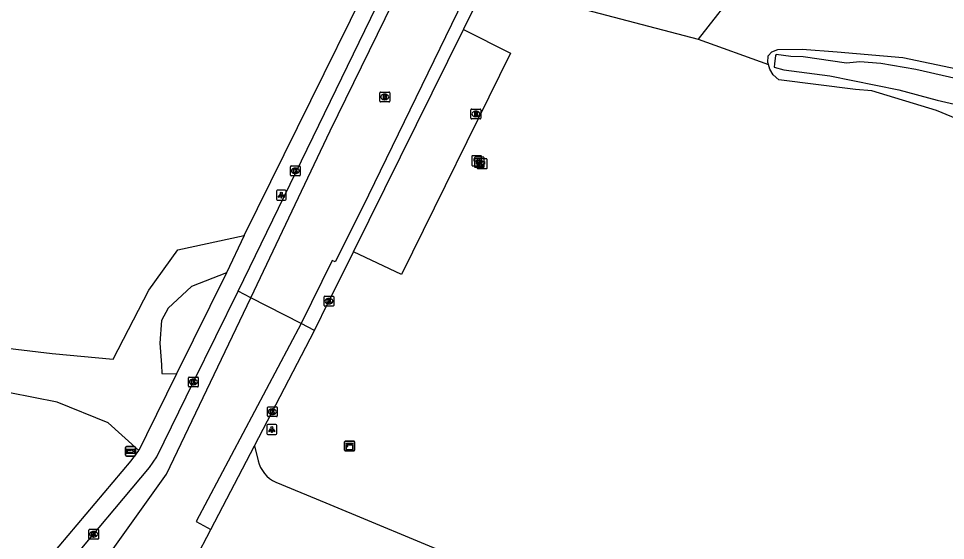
# Model space of a CAD drawing. Extents: x 156414 to 157775, y 382335 to 383765.
# Drawn here: x 157570 to 157664, y 382540.3 to 382593.2 of the extents above; entities that cross this region are included whole.
import ezdxf

# ---------------------------------------------------------------- set-up
doc = ezdxf.new("R2010")
doc.units = 0
for name, color, linetype in [('IMGEO_Brandkraan', 7, 'Continuous'), ('IMGEO_Fietspad_open', 7, 'Continuous'), ('IMGEO_Groenvoorziening', 7, 'Continuous'), ('IMGEO_Hectometerpaal', 7, 'Continuous'), ('IMGEO_Kast', 7, 'Continuous'), ('IMGEO_Kolk', 7, 'Continuous'), ('IMGEO_Lichtpunt', 7, 'Continuous'), ('IMGEO_Parkeervlak_open', 7, 'Continuous'), ('IMGEO_Rijbaan_lokaal_gesloten', 7, 'Continuous'), ('IMGEO_Rijbaan_lokaal_onverhard', 7, 'Continuous'), ('IMGEO_Rijbaan_lokaal_open', 7, 'Continuous'), ('IMGEO_Rioolput', 7, 'Continuous'), ('IMGEO_Voetpad_open', 7, 'Continuous'), ('IMGEO_Waterloop', 7, 'Continuous'), ('IMGEO_Wegwijzer', 7, 'Continuous')]:
    doc.layers.add(name, color=color, linetype=linetype)

msp = doc.modelspace()

# ---------------------------------------------------------------- linework, layer by layer
at = {"layer": 'IMGEO_Brandkraan'}
for p, q in [((157615.854, 382583.114), (157615.854, 382583.966)), ((157615.929, 382584.04), (157616.781, 382584.04)), ((157616.342, 382583.82), (157616.367, 382583.82)), ((157616.855, 382583.966), (157616.855, 382583.114)), ((157616.781, 382583.04), (157615.929, 382583.04)), ((157616.365, 382583.26), (157616.34, 382583.26))]:
    msp.add_line(p, q, dxfattribs=at)
for points in [[(157615.854, 382583.114), (157615.854, 382583.966)], [(157615.929, 382584.04), (157616.781, 382584.04)], [(157616.202, 382583.74), (157616.202, 382583.34), (157616.415, 382583.34)], [(157616.433, 382583.74), (157616.202, 382583.74)], [(157616.381, 382583.659), (157616.327, 382583.659), (157616.327, 382583.583)], [(157616.327, 382583.583), (157616.38, 382583.583)], [(157616.389, 382583.507), (157616.327, 382583.507), (157616.327, 382583.426)], [(157616.327, 382583.426), (157616.389, 382583.426)], [(157616.855, 382583.966), (157616.855, 382583.114)], [(157616.781, 382583.04), (157615.929, 382583.04)]]:
    msp.add_lwpolyline(points, dxfattribs=at)
for centre, radius, start, end in [((157615.931, 382583.964), 0.0765, 91.55205, 178.44795), ((157615.931, 382583.964), 0.0765, 91.55205, 178.44795), ((157616.382, 382583.621), 0.0379, 267.82845, 90.93552), ((157616.39, 382583.466), 0.0404, 269.87594, 90.50774), ((157616.437, 382583.595), 0.145, 59.4692, 91.53667), ((157616.462, 382583.642), 0.0922, 285.51372, 58.15012), ((157616.467, 382583.45), 0.105, 301.31148, 78.98903), ((157616.779, 382583.964), 0.0765, 1.55205, 88.44795), ((157616.779, 382583.964), 0.0765, 1.55205, 88.44795), ((157615.931, 382583.116), 0.0765, 181.55205, 268.44795), ((157615.931, 382583.116), 0.0765, 181.55205, 268.44795), ((157616.421, 382583.591), 0.251, 268.66757, 293.53466), ((157616.779, 382583.116), 0.0765, 271.55205, 358.44795), ((157616.779, 382583.116), 0.0765, 271.55205, 358.44795)]:
    msp.add_arc(centre, radius, start, end, dxfattribs=at)
for centre, major_axis, ratio, start_param, end_param in [((157616.341, 382583.54), (-0.387, 0.002), 0.722429, 4.712389, 7.853982), ((157616.366, 382583.54), (-0.39, 0.002), 0.717154, 1.570796, 4.712389)]:
    msp.add_ellipse(centre, major_axis=major_axis, ratio=ratio, start_param=start_param, end_param=end_param, dxfattribs=at)
at = {"layer": 'IMGEO_Fietspad_open'}
for points in [[(157592.231, 382565.566), (157612.686, 382607.69), (157613.775, 382609.934), (157614.36, 382611.13), (157616.18, 382614.932), (157619.001, 382620.92), (157623.243, 382630.16)], [(157615.099, 382592.107), (157615.126, 382592.161), (157618.367, 382598.718)], [(157603.956, 382569.566), (157615.099, 382592.107)], [(157599.999, 382561.582), (157601.45, 382564.566), (157603.098, 382567.83), (157603.956, 382569.566)]]:
    msp.add_lwpolyline(points, dxfattribs=at)
at = {"layer": 'IMGEO_Groenvoorziening'}
for points in [[(157693.795, 382591.111), (157692.526, 382592.442), (157691.067, 382593.544), (157689.96, 382593.842), (157678.56, 382593.761), (157665.305, 382594.099), (157662.162, 382596.095), (157659.582, 382598.587), (157659.297, 382599.628), (157659.866, 382600.788), (157661.603, 382601.223), (157663.91, 382601.959), (157664.507, 382603.355), (157663.853, 382604.768), (157661.053, 382606.156), (157657.36, 382607.423), (157655.315, 382607.715), (157651.481, 382607.55), (157646.633, 382601.916), (157643.194, 382596.64), (157638.907, 382591.115)], [(157623.156, 382595.294), (157638.907, 382591.115)], [(157638.907, 382591.115), (157646.047, 382588.546)], [(157646.047, 382588.546), (157645.992, 382588.766), (157646.006, 382589.442), (157646.385, 382589.848), (157646.999, 382590.062), (157649.467, 382590.12), (157653.004, 382589.844), (157659.656, 382589.278), (157670.631, 382586.961), (157675.905, 382586.512), (157685.764, 382585.374), (157690.224, 382585.083), (157694.25, 382584.242), (157694.746, 382584.387)], [(157692.216, 382577.193), (157691.616, 382577.827), (157682.647, 382579.49), (157677.828, 382579.504), (157674.726, 382579.87), (157671.024, 382580.718), (157666.205, 382582.614), (157663.082, 382583.89), (157656.522, 382585.891), (157654.858, 382586.021), (157647.088, 382587.015), (157646.523, 382587.504), (157646.165, 382588.07), (157646.047, 382588.546)]]:
    msp.add_lwpolyline(points, dxfattribs=at)
at = {"layer": 'IMGEO_Hectometerpaal'}
for p, q in [((157615.938, 382579.211), (157615.938, 382578.37)), ((157615.938, 382579.211), (157615.938, 382578.37)), ((157616.854, 382579.295), (157616.013, 382579.295)), ((157616.854, 382579.295), (157616.013, 382579.295)), ((157616.201, 382579.067), (157616.201, 382578.226)), ((157616.201, 382579.067), (157616.201, 382578.226)), ((157617.117, 382579.151), (157616.276, 382579.151)), ((157617.117, 382579.151), (157616.276, 382579.151)), ((157616.492, 382578.918), (157616.492, 382578.077)), ((157616.492, 382578.918), (157616.492, 382578.077)), ((157617.408, 382579.002), (157616.567, 382579.002)), ((157617.408, 382579.002), (157616.567, 382579.002)), ((157616.938, 382578.379), (157616.938, 382579.22)), ((157616.938, 382578.379), (157616.938, 382579.22)), ((157617.201, 382578.235), (157617.201, 382579.076)), ((157617.201, 382578.235), (157617.201, 382579.076)), ((157617.492, 382578.086), (157617.492, 382578.927)), ((157617.492, 382578.086), (157617.492, 382578.927)), ((157616.022, 382578.295), (157616.863, 382578.295)), ((157616.022, 382578.295), (157616.863, 382578.295)), ((157616.285, 382578.151), (157617.126, 382578.151)), ((157616.285, 382578.151), (157617.126, 382578.151)), ((157616.576, 382578.002), (157617.417, 382578.002)), ((157616.576, 382578.002), (157617.417, 382578.002))]:
    msp.add_line(p, q, dxfattribs=at)
for points in [[(157616.463, 382578.439), (157616.403, 382578.439), (157616.403, 382578.744), (157616.183, 382578.744), (157616.183, 382579.013), (157616.683, 382579.013), (157616.683, 382578.744), (157616.463, 382578.744), (157616.463, 382578.439)], [(157616.726, 382578.295), (157616.666, 382578.295), (157616.666, 382578.6), (157616.446, 382578.6), (157616.446, 382578.869), (157616.946, 382578.869), (157616.946, 382578.6), (157616.726, 382578.6), (157616.726, 382578.295)], [(157617.017, 382578.146), (157616.957, 382578.146), (157616.957, 382578.451), (157616.737, 382578.451), (157616.737, 382578.72), (157617.237, 382578.72), (157617.237, 382578.451), (157617.017, 382578.451), (157617.017, 382578.146)]]:
    msp.add_lwpolyline(points, dxfattribs=at)
for centre, start, end in [((157616.016, 382579.217), 92.4484, 184.28452), ((157616.016, 382579.217), 92.4484, 184.28452), ((157616.279, 382579.073), 92.4484, 184.28452), ((157616.279, 382579.073), 92.4484, 184.28452), ((157616.57, 382578.924), 92.4484, 184.28452), ((157616.57, 382578.924), 92.4484, 184.28452), ((157616.86, 382579.217), 2.4484, 94.28452), ((157616.86, 382579.217), 2.4484, 94.28452), ((157617.123, 382579.073), 2.4484, 94.28452), ((157617.123, 382579.073), 2.4484, 94.28452), ((157617.414, 382578.924), 2.4484, 94.28452), ((157617.414, 382578.924), 2.4484, 94.28452), ((157616.016, 382578.373), 182.4484, 274.28452), ((157616.016, 382578.373), 182.4484, 274.28452), ((157616.279, 382578.229), 182.4484, 274.28452), ((157616.279, 382578.229), 182.4484, 274.28452), ((157616.57, 382578.08), 182.4484, 274.28452), ((157616.57, 382578.08), 182.4484, 274.28452), ((157616.86, 382578.373), 272.4484, 4.28452), ((157616.86, 382578.373), 272.4484, 4.28452), ((157617.123, 382578.229), 272.4484, 4.28452), ((157617.123, 382578.229), 272.4484, 4.28452), ((157617.414, 382578.08), 272.4484, 4.28452), ((157617.414, 382578.08), 272.4484, 4.28452)]:
    msp.add_arc(centre, 0.0779, start, end, dxfattribs=at)
at = {"layer": 'IMGEO_Kast'}
for p, q in [((157603.041, 382549.448), (157603.041, 382550.289)), ((157603.041, 382550.289), (157603.041, 382549.448)), ((157603.116, 382550.373), (157603.957, 382550.373)), ((157603.957, 382550.373), (157603.116, 382550.373)), ((157604.041, 382550.298), (157604.041, 382549.457)), ((157604.041, 382549.457), (157604.041, 382550.298)), ((157603.966, 382549.373), (157603.125, 382549.373)), ((157603.125, 382549.373), (157603.966, 382549.373))]:
    msp.add_line(p, q, dxfattribs=at)
for points in [[(157603.236, 382550.163), (157603.836, 382550.163), (157603.836, 382550.078), (157603.236, 382550.078), (157603.236, 382550.163)], [(157603.236, 382549.988), (157603.836, 382549.988), (157603.836, 382549.499), (157603.236, 382549.499), (157603.236, 382549.988)]]:
    msp.add_lwpolyline(points, dxfattribs=at)
msp.add_circle((157603.32, 382549.837), 0.0377, dxfattribs=at)
for centre, start, end in [((157603.119, 382550.295), 92.4484, 184.28452), ((157603.119, 382550.295), 92.4484, 184.28452), ((157603.963, 382550.295), 2.4484, 94.28452), ((157603.963, 382550.295), 2.4484, 94.28452), ((157603.119, 382549.451), 182.4484, 274.28452), ((157603.119, 382549.451), 182.4484, 274.28452), ((157603.963, 382549.451), 272.4484, 4.28452), ((157603.963, 382549.451), 272.4484, 4.28452)]:
    msp.add_arc(centre, 0.0779, start, end, dxfattribs=at)
at = {"layer": 'IMGEO_Kolk'}
for p, q in [((157597.535, 382577.343), (157597.535, 382578.195)), ((157597.61, 382578.269), (157598.462, 382578.269)), ((157598.023, 382578.049), (157598.048, 382578.049)), ((157598.536, 382578.195), (157598.536, 382577.343)), ((157598.462, 382577.269), (157597.61, 382577.269)), ((157598.046, 382577.489), (157598.021, 382577.489)), ((157600.949, 382564.14), (157600.949, 382564.992)), ((157601.024, 382565.066), (157601.876, 382565.066)), ((157601.437, 382564.846), (157601.462, 382564.846)), ((157601.95, 382564.992), (157601.95, 382564.14)), ((157601.876, 382564.066), (157601.024, 382564.066)), ((157601.46, 382564.286), (157601.435, 382564.286)), ((157587.197, 382555.946), (157587.197, 382556.798)), ((157587.272, 382556.872), (157588.124, 382556.872)), ((157587.685, 382556.652), (157587.71, 382556.652)), ((157588.198, 382556.798), (157588.198, 382555.946)), ((157588.124, 382555.872), (157587.272, 382555.872)), ((157587.708, 382556.092), (157587.683, 382556.092)), ((157595.21, 382552.929), (157595.21, 382553.781)), ((157595.285, 382553.855), (157596.137, 382553.855)), ((157595.698, 382553.635), (157595.723, 382553.635)), ((157596.211, 382553.781), (157596.211, 382552.929)), ((157596.137, 382552.855), (157595.285, 382552.855)), ((157595.721, 382553.075), (157595.696, 382553.075)), ((157577.086, 382540.505), (157577.086, 382541.357)), ((157577.161, 382541.431), (157578.013, 382541.431)), ((157577.574, 382541.211), (157577.599, 382541.211)), ((157578.087, 382541.357), (157578.087, 382540.505)), ((157578.013, 382540.431), (157577.161, 382540.431)), ((157577.597, 382540.651), (157577.572, 382540.651))]:
    msp.add_line(p, q, dxfattribs=at)
for points in [[(157597.535, 382577.343), (157597.535, 382578.195)], [(157597.61, 382578.269), (157598.462, 382578.269)], [(157597.856, 382577.969), (157597.979, 382577.969), (157597.979, 382577.818), (157598.109, 382577.969), (157598.273, 382577.969), (157598.127, 382577.818), (157598.28, 382577.569), (157598.128, 382577.569), (157598.043, 382577.733), (157597.979, 382577.666), (157597.979, 382577.569), (157597.856, 382577.569), (157597.856, 382577.969)], [(157598.536, 382578.195), (157598.536, 382577.343)], [(157598.462, 382577.269), (157597.61, 382577.269)], [(157600.949, 382564.14), (157600.949, 382564.992)], [(157601.024, 382565.066), (157601.876, 382565.066)], [(157601.27, 382564.766), (157601.393, 382564.766), (157601.393, 382564.615), (157601.523, 382564.766), (157601.687, 382564.766), (157601.541, 382564.615), (157601.694, 382564.366), (157601.542, 382564.366), (157601.457, 382564.53), (157601.393, 382564.463), (157601.393, 382564.366), (157601.27, 382564.366), (157601.27, 382564.766)], [(157601.95, 382564.992), (157601.95, 382564.14)], [(157601.876, 382564.066), (157601.024, 382564.066)], [(157587.197, 382555.946), (157587.197, 382556.798)], [(157587.272, 382556.872), (157588.124, 382556.872)], [(157587.518, 382556.572), (157587.641, 382556.572), (157587.641, 382556.421), (157587.771, 382556.572), (157587.935, 382556.572), (157587.789, 382556.421), (157587.942, 382556.172), (157587.79, 382556.172), (157587.705, 382556.336), (157587.641, 382556.269), (157587.641, 382556.172), (157587.518, 382556.172), (157587.518, 382556.572)], [(157588.198, 382556.798), (157588.198, 382555.946)], [(157588.124, 382555.872), (157587.272, 382555.872)], [(157595.21, 382552.929), (157595.21, 382553.781)], [(157595.285, 382553.855), (157596.137, 382553.855)], [(157595.531, 382553.555), (157595.654, 382553.555), (157595.654, 382553.404), (157595.784, 382553.555), (157595.948, 382553.555), (157595.802, 382553.404), (157595.955, 382553.155), (157595.803, 382553.155), (157595.718, 382553.319), (157595.654, 382553.252), (157595.654, 382553.155), (157595.531, 382553.155), (157595.531, 382553.555)], [(157596.211, 382553.781), (157596.211, 382552.929)], [(157596.137, 382552.855), (157595.285, 382552.855)], [(157577.086, 382540.505), (157577.086, 382541.357)], [(157577.161, 382541.431), (157578.013, 382541.431)], [(157577.407, 382541.131), (157577.53, 382541.131), (157577.53, 382540.98), (157577.66, 382541.131), (157577.824, 382541.131), (157577.678, 382540.98), (157577.831, 382540.731), (157577.679, 382540.731), (157577.594, 382540.895), (157577.53, 382540.828), (157577.53, 382540.731), (157577.407, 382540.731), (157577.407, 382541.131)], [(157578.087, 382541.357), (157578.087, 382540.505)], [(157578.013, 382540.431), (157577.161, 382540.431)]]:
    msp.add_lwpolyline(points, dxfattribs=at)
for centre, start, end in [((157597.612, 382578.193), 91.55205, 178.44795), ((157597.612, 382578.193), 91.55205, 178.44795), ((157598.46, 382578.193), 1.55205, 88.44795), ((157598.46, 382578.193), 1.55205, 88.44795), ((157597.612, 382577.345), 181.55205, 268.44795), ((157597.612, 382577.345), 181.55205, 268.44795), ((157598.46, 382577.345), 271.55205, 358.44795), ((157598.46, 382577.345), 271.55205, 358.44795), ((157601.026, 382564.99), 91.55205, 178.44795), ((157601.026, 382564.99), 91.55205, 178.44795), ((157601.874, 382564.99), 1.55205, 88.44795), ((157601.874, 382564.99), 1.55205, 88.44795), ((157601.026, 382564.142), 181.55205, 268.44795), ((157601.026, 382564.142), 181.55205, 268.44795), ((157601.874, 382564.142), 271.55205, 358.44795), ((157601.874, 382564.142), 271.55205, 358.44795), ((157587.274, 382556.796), 91.55205, 178.44795), ((157587.274, 382556.796), 91.55205, 178.44795), ((157588.122, 382556.796), 1.55205, 88.44795), ((157588.122, 382556.796), 1.55205, 88.44795), ((157587.274, 382555.948), 181.55205, 268.44795), ((157587.274, 382555.948), 181.55205, 268.44795), ((157588.122, 382555.948), 271.55205, 358.44795), ((157588.122, 382555.948), 271.55205, 358.44795), ((157595.287, 382553.779), 91.55205, 178.44795), ((157595.287, 382553.779), 91.55205, 178.44795), ((157596.135, 382553.779), 1.55205, 88.44795), ((157596.135, 382553.779), 1.55205, 88.44795), ((157595.287, 382552.931), 181.55205, 268.44795), ((157595.287, 382552.931), 181.55205, 268.44795), ((157596.135, 382552.931), 271.55205, 358.44795), ((157596.135, 382552.931), 271.55205, 358.44795), ((157577.163, 382541.355), 91.55205, 178.44795), ((157577.163, 382541.355), 91.55205, 178.44795), ((157578.011, 382541.355), 1.55205, 88.44795), ((157578.011, 382541.355), 1.55205, 88.44795), ((157577.163, 382540.507), 181.55205, 268.44795), ((157577.163, 382540.507), 181.55205, 268.44795), ((157578.011, 382540.507), 271.55205, 358.44795), ((157578.011, 382540.507), 271.55205, 358.44795)]:
    msp.add_arc(centre, 0.0765, start, end, dxfattribs=at)
for centre, major_axis, ratio, start_param, end_param in [((157598.022, 382577.769), (-0.387, 0.002), 0.722429, 4.712389, 7.853982), ((157598.047, 382577.769), (-0.39, 0.002), 0.717154, 1.570796, 4.712389), ((157601.436, 382564.566), (-0.387, 0.002), 0.722429, 4.712389, 7.853982), ((157601.461, 382564.566), (-0.39, 0.002), 0.717154, 1.570796, 4.712389), ((157587.684, 382556.372), (-0.387, 0.002), 0.722429, 4.712389, 7.853982), ((157587.709, 382556.372), (-0.39, 0.002), 0.717154, 1.570796, 4.712389), ((157595.697, 382553.355), (-0.387, 0.002), 0.722429, 4.712389, 7.853982), ((157595.722, 382553.355), (-0.39, 0.002), 0.717154, 1.570796, 4.712389), ((157577.573, 382540.931), (-0.387, 0.002), 0.722429, 4.712389, 7.853982), ((157577.598, 382540.931), (-0.39, 0.002), 0.717154, 1.570796, 4.712389)]:
    msp.add_ellipse(centre, major_axis=major_axis, ratio=ratio, start_param=start_param, end_param=end_param, dxfattribs=at)
at = {"layer": 'IMGEO_Lichtpunt'}
for p, q in [((157596.119, 382575.713), (157596.119, 382574.906)), ((157596.119, 382575.713), (157596.119, 382574.906)), ((157597.021, 382575.808), (157596.213, 382575.808)), ((157597.021, 382575.808), (157596.213, 382575.808)), ((157597.115, 382574.906), (157597.115, 382575.713)), ((157597.115, 382574.906), (157597.115, 382575.713)), ((157596.213, 382574.812), (157597.021, 382574.812)), ((157596.213, 382574.812), (157597.021, 382574.812)), ((157595.155, 382551.948), (157595.155, 382551.141)), ((157595.155, 382551.948), (157595.155, 382551.141)), ((157596.057, 382552.043), (157595.249, 382552.043)), ((157596.057, 382552.043), (157595.249, 382552.043)), ((157596.151, 382551.141), (157596.151, 382551.948)), ((157596.151, 382551.141), (157596.151, 382551.948)), ((157595.249, 382551.047), (157596.057, 382551.047)), ((157595.249, 382551.047), (157596.057, 382551.047))]:
    msp.add_line(p, q, dxfattribs=at)
for points in [[(157596.493, 382575.377), (157596.532, 382575.349), (157596.344, 382575.087), (157596.306, 382575.114), (157596.493, 382575.377)], [(157596.595, 382575.329), (157596.642, 382575.329), (157596.642, 382575.007), (157596.595, 382575.007), (157596.595, 382575.329)], [(157596.705, 382575.349), (157596.743, 382575.376), (157596.93, 382575.114), (157596.891, 382575.086), (157596.705, 382575.349)], [(157595.529, 382551.612), (157595.568, 382551.584), (157595.38, 382551.322), (157595.342, 382551.349), (157595.529, 382551.612)], [(157595.631, 382551.564), (157595.678, 382551.564), (157595.678, 382551.242), (157595.631, 382551.242), (157595.631, 382551.564)], [(157595.741, 382551.584), (157595.779, 382551.611), (157595.966, 382551.349), (157595.927, 382551.321), (157595.741, 382551.584)]]:
    msp.add_lwpolyline(points, dxfattribs=at)
for centre in [(157596.618, 382575.511), (157595.654, 382551.746)]:
    msp.add_circle(centre, 0.0994, dxfattribs=at)
for centre, start, end in [((157596.213, 382575.713), 90, 180), ((157596.213, 382575.713), 90, 180), ((157597.021, 382575.713), 0, 90), ((157597.021, 382575.713), 0, 90), ((157596.213, 382574.906), 180, 270), ((157596.213, 382574.906), 180, 270), ((157597.021, 382574.906), 270, 0), ((157597.021, 382574.906), 270, 360), ((157595.249, 382551.948), 90, 180), ((157595.249, 382551.948), 90, 180), ((157596.057, 382551.948), 0, 90), ((157596.057, 382551.948), 0, 90), ((157595.249, 382551.141), 180, 270), ((157595.249, 382551.141), 180, 270), ((157596.057, 382551.141), 270, 0), ((157596.057, 382551.141), 270, 360)]:
    msp.add_arc(centre, 0.0946, start, end, dxfattribs=at)
at = {"layer": 'IMGEO_Parkeervlak_open'}
msp.add_lwpolyline([(157615.099, 382592.107), (157619.861, 382589.702), (157608.797, 382567.25), (157603.956, 382569.566)], dxfattribs=at)
at = {"layer": 'IMGEO_Rijbaan_lokaal_gesloten'}
for points in [[(157573.203, 382535.949), (157574.608, 382537.428), (157583.257, 382547.69), (157583.975, 382548.79), (157587.698, 382556.372), (157592.231, 382565.566)], [(157593.539, 382564.895), (157592.231, 382565.566)], [(157574.97, 382534.092), (157575.7, 382534.786), (157578.196, 382537.575), (157584.985, 382547.01), (157593.539, 382564.895)], [(157598.624, 382562.287), (157593.539, 382564.895)], [(157598.624, 382562.287), (157587.967, 382542.234), (157589.483, 382541.428)], [(157599.999, 382561.582), (157598.624, 382562.287)], [(157593.906, 382549.898), (157599.999, 382561.582)], [(157589.483, 382541.428), (157593.906, 382549.898)], [(157587.888, 382538.374), (157589.483, 382541.428)]]:
    msp.add_lwpolyline(points, dxfattribs=at)
at = {"layer": 'IMGEO_Rijbaan_lokaal_onverhard'}
for points in [[(157561.442, 382560.667), (157573.367, 382559.265), (157579.564, 382558.681), (157583.188, 382565.689), (157586.111, 382569.777), (157592.856, 382571.22)], [(157592.856, 382571.22), (157591.04, 382567.438)], [(157591.04, 382567.438), (157587.489, 382566.049), (157585.151, 382563.85), (157584.466, 382562.595), (157584.283, 382560.305), (157584.466, 382558.106), (157584.512, 382557.236), (157585.985, 382557.189)], [(157585.985, 382557.189), (157582.928, 382550.997), (157582.15, 382549.421)], [(157582.15, 382549.421), (157579.061, 382552.222), (157573.89, 382554.332), (157569.084, 382555.278)]]:
    msp.add_lwpolyline(points, dxfattribs=at)
at = {"layer": 'IMGEO_Rijbaan_lokaal_open'}
for points in [[(157593.539, 382564.895), (157601.589, 382581.833), (157613.561, 382606.308), (157613.695, 382606.582)], [(157619.25, 382603.657), (157617.5, 382600.088), (157604.861, 382574.052), (157602.075, 382568.557), (157601.765, 382568.685), (157598.624, 382562.287)], [(157593.906, 382549.898), (157594.263, 382548.377)], [(157596.053, 382546.222), (157601.119, 382544.123), (157614.638, 382538.522)]]:
    msp.add_lwpolyline(points, dxfattribs=at)
msp.add_arc((157597.416, 382549.175), 3.252, 194.20363, 245.22421, dxfattribs=at)
at = {"layer": 'IMGEO_Rioolput'}
for p, q in [((157606.613, 382584.84), (157606.613, 382585.692)), ((157606.688, 382585.766), (157607.54, 382585.766)), ((157607.101, 382585.546), (157607.126, 382585.546)), ((157607.614, 382585.692), (157607.614, 382584.84)), ((157607.54, 382584.766), (157606.688, 382584.766)), ((157607.124, 382584.986), (157607.099, 382584.986))]:
    msp.add_line(p, q, dxfattribs=at)
for points in [[(157606.613, 382584.84), (157606.613, 382585.692)], [(157606.688, 382585.766), (157607.54, 382585.766)], [(157607.202, 382585.464), (157606.95, 382585.466), (157606.95, 382585.066)], [(157607.128, 382585.385), (157607.074, 382585.385), (157607.074, 382585.304)], [(157607.074, 382585.304), (157607.126, 382585.304)], [(157607.614, 382585.692), (157607.614, 382584.84)], [(157607.54, 382584.766), (157606.688, 382584.766)], [(157606.95, 382585.066), (157607.074, 382585.066), (157607.074, 382585.228), (157607.085, 382585.228)], [(157607.132, 382585.199), (157607.203, 382585.066), (157607.343, 382585.066), (157607.278, 382585.192)]]:
    msp.add_lwpolyline(points, dxfattribs=at)
for centre, radius, start, end in [((157606.69, 382585.69), 0.0765, 91.55205, 178.44795), ((157606.69, 382585.69), 0.0765, 91.55205, 178.44795), ((157607.11, 382585.493), 0.19, 274.7715, 282.96867), ((157607.134, 382585.289), 0.0964, 77.00612, 93.18647), ((157607.148, 382585.346), 0.0378, 276.66336, 79.67722), ((157607.201, 382585.354), 0.109, 350.36119, 89.41601), ((157607.199, 382585.354), 0.112, 277.58423, 350.98172), ((157607.538, 382585.69), 0.0765, 1.55205, 88.44795), ((157607.538, 382585.69), 0.0765, 1.55205, 88.44795), ((157606.69, 382584.842), 0.0765, 181.55205, 268.44795), ((157606.69, 382584.842), 0.0765, 181.55205, 268.44795), ((157607.084, 382585.175), 0.0533, 26.02933, 88.69889), ((157607.183, 382585.139), 0.108, 29.51342, 73.79051), ((157607.538, 382584.842), 0.0765, 271.55205, 358.44795), ((157607.538, 382584.842), 0.0765, 271.55205, 358.44795)]:
    msp.add_arc(centre, radius, start, end, dxfattribs=at)
for centre, major_axis, ratio, start_param, end_param in [((157607.1, 382585.266), (-0.387, 0.002), 0.722429, 4.712389, 7.853982), ((157607.125, 382585.266), (-0.39, 0.002), 0.717154, 1.570796, 4.712389)]:
    msp.add_ellipse(centre, major_axis=major_axis, ratio=ratio, start_param=start_param, end_param=end_param, dxfattribs=at)
at = {"layer": 'IMGEO_Voetpad_open'}
for points in [[(157592.856, 382571.22), (157611.767, 382609.497), (157612.908, 382611.921), (157614.634, 382615.599)], [(157591.04, 382567.438), (157585.985, 382557.189)], [(157573.178, 382538.646), (157581.389, 382548.375), (157582.15, 382549.421)]]:
    msp.add_lwpolyline(points, dxfattribs=at)
at = {"layer": 'IMGEO_Waterloop'}
msp.add_lwpolyline([(157668.549, 382586.331), (157660.986, 382588.035), (157657.436, 382588.649), (157655.326, 382588.828), (157653.941, 382588.684), (157649.57, 382589.318), (157648.303, 382589.365), (157646.835, 382589.564), (157646.742, 382589.484), (157646.636, 382588.624), (157646.615, 382588.271), (157647.615, 382588.003), (157652.272, 382587.415), (157659.276, 382585.974), (157663.164, 382584.946), (157666.363, 382584.188)], dxfattribs=at)
at = {"layer": 'IMGEO_Wegwijzer'}
for p, q in [((157580.821, 382548.94), (157580.821, 382549.74)), ((157580.821, 382549.74), (157580.821, 382548.94)), ((157580.921, 382549.84), (157581.711, 382549.84)), ((157581.711, 382549.84), (157580.921, 382549.84)), ((157581.811, 382549.74), (157581.811, 382548.94)), ((157581.811, 382548.94), (157581.811, 382549.74)), ((157581.711, 382548.84), (157580.921, 382548.84)), ((157580.921, 382548.84), (157581.711, 382548.84))]:
    msp.add_line(p, q, dxfattribs=at)
for points in [[(157580.922, 382549.572), (157581.71, 382549.572), (157581.71, 382549.108), (157580.922, 382549.108), (157580.922, 382549.572)], [(157580.987, 382549.424), (157580.987, 382549.34), (157580.987, 382549.256), (157581.398, 382549.256), (157581.398, 382549.173), (157581.645, 382549.34), (157581.398, 382549.507), (157581.398, 382549.424), (157580.987, 382549.424)]]:
    msp.add_lwpolyline(points, dxfattribs=at)
for centre, start, end in [((157580.921, 382549.74), 90, 180), ((157580.921, 382549.74), 90, 180), ((157581.711, 382549.74), 0, 90), ((157581.711, 382549.74), 360, 90), ((157580.921, 382548.94), 180, 270), ((157580.921, 382548.94), 180, 270), ((157581.711, 382548.94), 270, 0), ((157581.711, 382548.94), 270, 0)]:
    msp.add_arc(centre, 0.1, start, end, dxfattribs=at)

doc.saveas('drawing.dxf')
